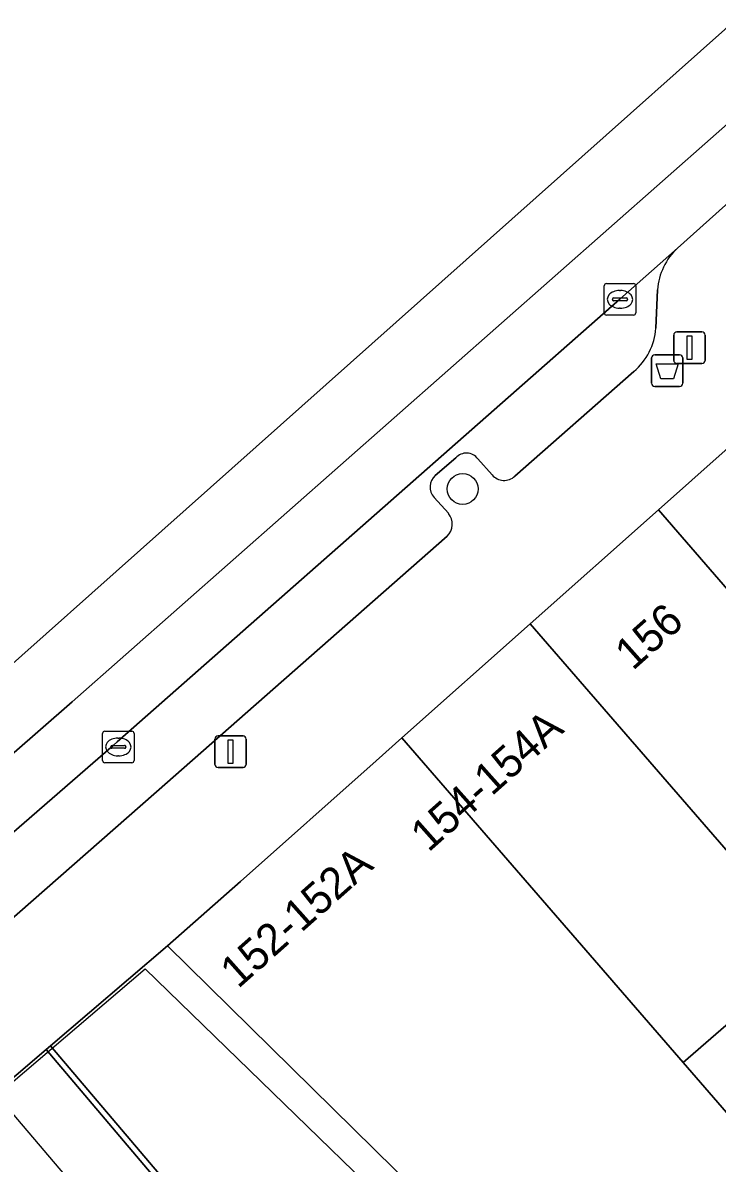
# Model space of a CAD drawing. Extents: x 162172 to 163187, y 382874 to 383685.
# Drawn here: x 162595.27 to 162617.23, y 383448.05 to 383484.14 of the extents above; entities that cross this region are included whole.
import ezdxf

# ---------------------------------------------------------------- set-up
doc = ezdxf.new("R2010")
doc.units = 0
for name, color, linetype in [('IMGEO_Afvalbak', 7, 'Continuous'), ('IMGEO_Boom', 7, 'Continuous'), ('IMGEO_Erf', 7, 'Continuous'), ('IMGEO_Kolk', 7, 'Continuous'), ('IMGEO_Lichtmast', 7, 'Continuous'), ('IMGEO_Muur', 7, 'Continuous'), ('IMGEO_Pand', 7, 'Continuous'), ('IMGEO_Pand_nummerreeks', 7, 'Continuous'), ('IMGEO_Pand_vergunning_verleend', 7, 'Continuous'), ('IMGEO_Parkeervlak_open', 7, 'Continuous'), ('IMGEO_Rijbaan_lokaal_gesloten', 7, 'Continuous'), ('IMGEO_Voetpad_open', 7, 'Continuous')]:
    doc.layers.add(name, color=color, linetype=linetype)

msp = doc.modelspace()

# ---------------------------------------------------------------- linework, layer by layer
at = {"layer": 'IMGEO_Afvalbak'}
for p, q in [((162615.153, 383472.735), (162615.153, 383473.535)), ((162615.153, 383473.535), (162615.153, 383472.735)), ((162615.253, 383473.635), (162616.043, 383473.635)), ((162616.043, 383473.635), (162615.253, 383473.635)), ((162616.143, 383473.535), (162616.143, 383472.735)), ((162616.143, 383472.735), (162616.143, 383473.535)), ((162616.043, 383472.635), (162615.253, 383472.635)), ((162615.253, 383472.635), (162616.043, 383472.635))]:
    msp.add_line(p, q, dxfattribs=at)
msp.add_lwpolyline([(162615.296, 383473.349), (162616, 383473.349), (162615.851, 383472.879), (162615.445, 383472.879), (162615.296, 383473.349)], dxfattribs=at)
for centre, start, end in [((162615.253, 383473.535), 90, 180), ((162615.253, 383473.535), 90, 180), ((162616.043, 383473.535), 0, 90), ((162616.043, 383473.535), 360, 90), ((162615.253, 383472.735), 180, 270), ((162615.253, 383472.735), 180, 270), ((162616.043, 383472.735), 270, 0), ((162616.043, 383472.735), 270, 0)]:
    msp.add_arc(centre, 0.1, start, end, dxfattribs=at)
at = {"layer": 'IMGEO_Boom'}
msp.add_circle((162609.18, 383469.389), 0.489, dxfattribs=at)
at = {"layer": 'IMGEO_Erf'}
msp.add_lwpolyline([(162627.887, 383454.3), (162625.527, 383457), (162623.337, 383455.104), (162619.762, 383459.233), (162617.848, 383457.576), (162620.256, 383454.794), (162618.381, 383453.17), (162616.152, 383451.241), (162617.39, 383449.812), (162621.702, 383444.831), (162626.082, 383448.572), (162624.021, 383450.952)], close=True, dxfattribs=at)
msp.add_lwpolyline([(162634.081, 383447.646), (162632.963, 383448.937), (162630.617, 383446.905), (162631.002, 383446.461), (162621.409, 383438.156), (162618.387, 383441.647), (162618.211, 383441.85), (162615.52, 383439.496), (162599.848, 383454.93), (162596.138, 383451.763), (162616.404, 383427.879)], dxfattribs=at)
at = {"layer": 'IMGEO_Kolk'}
for p, q in [((162613.655, 383474.964), (162613.655, 383475.816)), ((162613.73, 383475.89), (162614.582, 383475.89)), ((162614.143, 383475.67), (162614.168, 383475.67)), ((162614.656, 383475.816), (162614.656, 383474.964)), ((162613.914, 383475.384), (162613.914, 383475.396)), ((162614.352, 383475.347), (162613.954, 383475.347)), ((162613.957, 383475.433), (162614.355, 383475.433)), ((162614.398, 383475.396), (162614.398, 383475.384)), ((162614.582, 383474.89), (162613.73, 383474.89)), ((162614.166, 383475.11), (162614.141, 383475.11)), ((162597.788, 383460.8), (162597.788, 383461.652)), ((162597.863, 383461.726), (162598.715, 383461.726)), ((162598.276, 383461.506), (162598.301, 383461.506)), ((162598.789, 383461.652), (162598.789, 383460.8)), ((162598.047, 383461.22), (162598.047, 383461.232)), ((162598.485, 383461.183), (162598.087, 383461.183)), ((162598.09, 383461.269), (162598.488, 383461.269)), ((162598.531, 383461.232), (162598.531, 383461.22)), ((162598.299, 383460.946), (162598.274, 383460.946)), ((162598.715, 383460.726), (162597.863, 383460.726))]:
    msp.add_line(p, q, dxfattribs=at)
for points in [[(162613.655, 383474.964), (162613.655, 383475.816)], [(162613.73, 383475.89), (162614.582, 383475.89)], [(162614.656, 383475.816), (162614.656, 383474.964)], [(162614.582, 383474.89), (162613.73, 383474.89)], [(162597.788, 383460.8), (162597.788, 383461.652)], [(162597.863, 383461.726), (162598.715, 383461.726)], [(162598.789, 383461.652), (162598.789, 383460.8)], [(162598.715, 383460.726), (162597.863, 383460.726)]]:
    msp.add_lwpolyline(points, dxfattribs=at)
for centre, radius, start, end in [((162613.732, 383475.814), 0.0765, 91.552, 178.448), ((162613.732, 383475.814), 0.0765, 91.552, 178.448), ((162614.58, 383475.814), 0.0765, 1.552, 88.448), ((162614.58, 383475.814), 0.0765, 1.552, 88.448), ((162613.954, 383475.393), 0.0403, 85.8775, 175.7526), ((162613.951, 383475.383), 0.0366, 178.938, 274.7102), ((162614.355, 383475.39), 0.043, 264.8664, 352.4533), ((162614.359, 383475.395), 0.0386, 1.7309, 96.639), ((162613.732, 383474.966), 0.0765, 181.552, 268.448), ((162613.732, 383474.966), 0.0765, 181.552, 268.448), ((162614.58, 383474.966), 0.0765, 271.552, 358.448), ((162614.58, 383474.966), 0.0765, 271.552, 358.448), ((162597.865, 383461.65), 0.0765, 91.552, 178.448), ((162597.865, 383461.65), 0.0765, 91.552, 178.448), ((162598.713, 383461.65), 0.0765, 1.552, 88.448), ((162598.713, 383461.65), 0.0765, 1.552, 88.448), ((162598.087, 383461.229), 0.0403, 85.8775, 175.7526), ((162598.084, 383461.219), 0.0366, 178.938, 274.7102), ((162598.488, 383461.226), 0.043, 264.8664, 352.4533), ((162598.492, 383461.231), 0.0386, 1.7309, 96.639), ((162597.865, 383460.802), 0.0765, 181.552, 268.448), ((162597.865, 383460.802), 0.0765, 181.552, 268.448), ((162598.713, 383460.802), 0.0765, 271.552, 358.448), ((162598.713, 383460.802), 0.0765, 271.552, 358.448)]:
    msp.add_arc(centre, radius, start, end, dxfattribs=at)
for centre, major_axis, ratio, start_param, end_param in [((162614.142, 383475.39), (-0.387, 0.002), 0.722429, 4.712389, 7.853982), ((162614.167, 383475.39), (-0.39, 0.002), 0.717154, 1.570796, 4.712389), ((162598.275, 383461.226), (-0.387, 0.002), 0.722429, 4.712389, 7.853982), ((162598.3, 383461.226), (-0.39, 0.002), 0.717154, 1.570796, 4.712389)]:
    msp.add_ellipse(centre, major_axis=major_axis, ratio=ratio, start_param=start_param, end_param=end_param, dxfattribs=at)
at = {"layer": 'IMGEO_Lichtmast'}
for p, q in [((162615.856, 383473.46), (162615.856, 383474.26)), ((162615.856, 383474.26), (162615.856, 383473.46)), ((162615.956, 383474.36), (162616.746, 383474.36)), ((162616.746, 383474.36), (162615.956, 383474.36)), ((162616.846, 383474.26), (162616.846, 383473.46)), ((162616.846, 383473.46), (162616.846, 383474.26)), ((162616.746, 383473.36), (162615.956, 383473.36)), ((162615.956, 383473.36), (162616.746, 383473.36)), ((162601.444, 383461.575), (162602.234, 383461.575)), ((162602.234, 383461.575), (162601.444, 383461.575)), ((162601.344, 383460.675), (162601.344, 383461.475)), ((162601.344, 383461.475), (162601.344, 383460.675)), ((162602.334, 383461.475), (162602.334, 383460.675)), ((162602.334, 383460.675), (162602.334, 383461.475)), ((162602.234, 383460.575), (162601.444, 383460.575)), ((162601.444, 383460.575), (162602.234, 383460.575))]:
    msp.add_line(p, q, dxfattribs=at)
for points in [[(162616.276, 383474.235), (162616.426, 383474.235), (162616.426, 383473.485), (162616.276, 383473.485), (162616.276, 383474.235)], [(162601.764, 383461.45), (162601.914, 383461.45), (162601.914, 383460.7), (162601.764, 383460.7), (162601.764, 383461.45)]]:
    msp.add_lwpolyline(points, dxfattribs=at)
for centre, start, end in [((162615.956, 383474.26), 90, 180), ((162615.956, 383474.26), 90, 180), ((162616.746, 383474.26), 0, 90), ((162616.746, 383474.26), 360, 90), ((162615.956, 383473.46), 180, 270), ((162615.956, 383473.46), 180, 270), ((162616.746, 383473.46), 270, 0), ((162616.746, 383473.46), 270, 0), ((162601.444, 383461.475), 90, 180), ((162601.444, 383461.475), 90, 180), ((162602.234, 383461.475), 0, 90), ((162602.234, 383461.475), 360, 90), ((162601.444, 383460.675), 180, 270), ((162601.444, 383460.675), 180, 270), ((162602.234, 383460.675), 270, 0), ((162602.234, 383460.675), 270, 0)]:
    msp.add_arc(centre, 0.1, start, end, dxfattribs=at)
at = {"layer": 'IMGEO_Muur'}
msp.add_lwpolyline([(162596.004, 383451.649), (162616.112, 383427.895), (162607.178, 383420.445), (162607.288, 383420.314), (162616.404, 383427.879), (162596.138, 383451.763)], close=True, dxfattribs=at)
at = {"layer": 'IMGEO_Pand'}
for points in [[(162621.793, 383474.445), (162615.371, 383468.732), (162625.527, 383457), (162627.887, 383454.3), (162629.683, 383452.247), (162629.859, 383452.4), (162630.159, 383452.054), (162636.646, 383457.594)], [(162617.848, 383457.576), (162619.762, 383459.233), (162623.337, 383455.104), (162625.527, 383457), (162615.371, 383468.732), (162611.314, 383465.123)], [(162617.848, 383457.576), (162611.314, 383465.123), (162607.258, 383461.515), (162616.152, 383451.241), (162618.381, 383453.17), (162620.256, 383454.794)], [(162616.152, 383451.241), (162607.258, 383461.515), (162606.442, 383460.789), (162602.153, 383456.972), (162599.848, 383454.93), (162615.52, 383439.496), (162618.211, 383441.85), (162621.702, 383444.831), (162617.39, 383449.812)]]:
    msp.add_lwpolyline(points, close=True, dxfattribs=at)
at = {"layer": 'IMGEO_Pand_vergunning_verleend'}
msp.add_lwpolyline([(162590.329, 383439.322), (162598.084, 383445.937), (162594.444, 383450.204), (162599.136, 383454.207), (162611.229, 383442.452), (162605.368, 383437.395), (162626.018, 383413.461), (162632.496, 383419.049), (162637.734, 383412.977), (162626.341, 383403.148), (162625.134, 383404.547), (162599.092, 383382.079), (162592.496, 383389.812), (162613.886, 383408.056), (162615.116, 383406.614), (162616.983, 383408.207), (162599.41, 383428.809), (162596.839, 383426.615), (162591.037, 383433.417), (162593.543, 383435.555)], close=True, dxfattribs=at)
at = {"layer": 'IMGEO_Parkeervlak_open'}
for points in [[(162615.975, 383477.014), (162614.155, 383475.391), (162598.255, 383461.384), (162598.123, 383461.269), (162588.626, 383453.022), (162585.781, 383450.507)], [(162615.291, 383474.477), (162615.343, 383475.694)], [(162610.833, 383469.791), (162614.592, 383473.102)], [(162608.313, 383469.821), (162608.959, 383470.376)], [(162609.661, 383470.339), (162610.11, 383469.833)], [(162608.731, 383468.619), (162608.275, 383469.118)], [(162589.892, 383451.377), (162599.492, 383459.81), (162608.692, 383467.892)]]:
    msp.add_lwpolyline(points, dxfattribs=at)
msp.add_lwpolyline([(162617.266, 383403.538), (162620.223, 383405.479), (162611.135, 383416.447), (162610.782, 383416.159), (162607.288, 383420.314), (162607.178, 383420.445), (162616.112, 383427.895), (162596.004, 383451.649), (162589.352, 383445.969), (162587.439, 383444.336), (162582.374, 383440.011), (162579.936, 383437.929), (162583.879, 383433.412), (162591, 383425.186), (162595.611, 383429.18), (162614.841, 383406.828), (162614.599, 383406.619)], close=True, dxfattribs=at)
for centre, radius, start, end in [((162617.338, 383475.55), 2, 132.9567, 175.8743), ((162613.279, 383474.635), 2.018, 310.5863, 355.5194), ((162609.295, 383470.068), 0.456, 36.4903, 137.4755), ((162608.648, 383469.45), 0.499, 132.0769, 221.7349), ((162610.492, 383470.173), 0.511, 221.6079, 311.7428), ((162608.308, 383468.277), 0.544, 314.9386, 38.92)]:
    msp.add_arc(centre, radius, start, end, dxfattribs=at)
at = {"layer": 'IMGEO_Rijbaan_lokaal_gesloten'}
for points in [[(162575.926, 383440.306), (162578.565, 383444.116), (162582.633, 383450.258), (162596.824, 383462.654), (162637.568, 383498.615), (162689.014, 383544.186), (162734.284, 383584.449), (162759.283, 383606.749), (162778.679, 383623.816), (162796.954, 383640.261), (162813.125, 383654.021), (162813.712, 383654.475), (162813.538, 383654.666), (162810.667, 383652.751), (162760.193, 383608.758), (162655.931, 383517.885), (162648.311, 383511.243), (162639.616, 383503.665), (162572.318, 383443.713), (162533.593, 383410.347)], [(162689.014, 383544.186), (162637.568, 383498.615), (162596.824, 383462.654), (162582.633, 383450.258), (162578.565, 383444.116), (162575.926, 383440.306)], [(162585.019, 383449.856), (162585.781, 383450.507), (162588.626, 383453.022), (162598.123, 383461.269), (162598.255, 383461.384), (162614.155, 383475.391), (162615.975, 383477.014), (162617.489, 383478.368), (162626.6, 383486.485), (162632.297, 383491.567), (162641.761, 383500), (162645.338, 383503.187), (162647.727, 383505.29), (162649.319, 383506.701), (162654.592, 383511.399), (162656.498, 383513.075), (162662.451, 383518.384), (162669.665, 383524.825), (162683.894, 383537.45)]]:
    msp.add_lwpolyline(points, dxfattribs=at)
at = {"layer": 'IMGEO_Voetpad_open'}
for points in [[(162596.004, 383451.649), (162596.138, 383451.763), (162599.848, 383454.93), (162602.153, 383456.972), (162606.442, 383460.789), (162607.258, 383461.515), (162611.314, 383465.123), (162615.371, 383468.732), (162621.793, 383474.445), (162624.8, 383476.83), (162628.164, 383479.846), (162626.885, 383486.07), (162626.6, 383486.485), (162617.489, 383478.368), (162615.975, 383477.014)], [(162615.343, 383475.694), (162615.291, 383474.477)], [(162614.592, 383473.102), (162610.833, 383469.791)], [(162608.959, 383470.376), (162608.313, 383469.821)], [(162610.11, 383469.833), (162609.661, 383470.339)], [(162608.275, 383469.118), (162608.731, 383468.619)], [(162608.692, 383467.892), (162599.492, 383459.81), (162589.892, 383451.377)], [(162528.583, 383392.222), (162529.74, 383393.652), (162529.793, 383395.041), (162534.559, 383399.04), (162538.848, 383402.638), (162538.745, 383402.761), (162542.159, 383405.676), (162552.395, 383414.415), (162565.072, 383425.239), (162567.388, 383427.216), (162579.936, 383437.929), (162582.374, 383440.011), (162587.439, 383444.336), (162589.352, 383445.969), (162596.004, 383451.649)]]:
    msp.add_lwpolyline(points, dxfattribs=at)
for centre, radius, start, end in [((162617.338, 383475.55), 2, 132.9567, 175.8743), ((162613.279, 383474.635), 2.018, 310.5863, 355.5194), ((162609.295, 383470.068), 0.456, 36.4903, 137.4755), ((162608.648, 383469.45), 0.499, 132.0769, 221.7349), ((162610.492, 383470.173), 0.511, 221.6079, 311.7428), ((162608.308, 383468.277), 0.544, 314.9386, 38.92)]:
    msp.add_arc(centre, radius, start, end, dxfattribs=at)

# ---------------------------------------------------------------- texts
at = {"layer": 'IMGEO_Pand_nummerreeks'}
for s, rotation, p in [('156', 41.6573, (162614.56, 383463.621)), ('154-154A', 41.654, (162608.098, 383457.873)), ('152-152A', 41.6655, (162602.076, 383453.556))]:
    msp.add_text(s, height=1, rotation=rotation, dxfattribs=at).set_placement(p)

doc.saveas('drawing.dxf')
